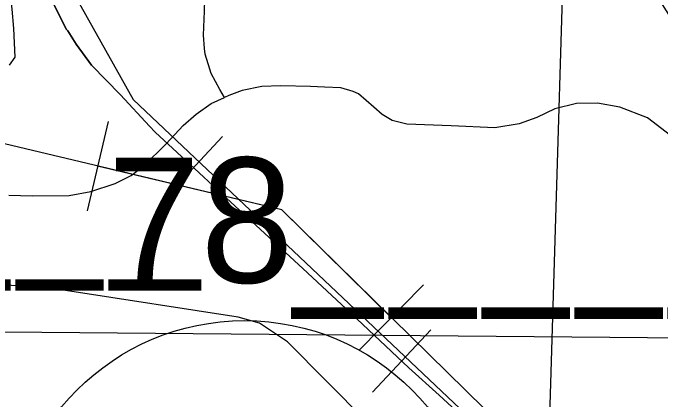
# Model space of a CAD drawing. Extents: x -132.8 to -73.3, y -60 to -26.
# Drawn here: x -122.421 to -121.851, y -52.042 to -51.702 of the extents above; entities that cross this region are included whole.
import ezdxf

# ---------------------------------------------------------------- set-up
doc = ezdxf.new("R2010")
doc.units = 0
for name, color, linetype in [('tdCoCityStreetMajor', 7, 'Continuous'), ('tdCoCityStreetMinor', 7, 'Continuous'), ('tdCoHydroRiver', 7, 'Continuous'), ('tdCoPipe', 7, 'Continuous'), ('tdCoRRCL', 7, 'Continuous'), ('tdCoSectLine', 7, 'Continuous'), ('tdCoShieldStRte', 7, 'Continuous'), ('tdCoStrucPriMaintName', 7, 'Continuous'), ('tdStHwyPriRefPost1', 7, 'Continuous')]:
    doc.layers.add(name, color=color, linetype=linetype)

msp = doc.modelspace()

# ---------------------------------------------------------------- linework, layer by layer
at = {"layer": 'tdCoCityStreetMajor'}
msp.add_lwpolyline([(-122.42345, -51.74805), (-122.41873, -51.74107), (-122.41971, -51.71592), (-122.42119, -51.6989), (-122.42341, -51.68115), (-122.42982, -51.64415), (-122.43268, -51.62826), (-122.43377, -51.62221), (-122.43796, -51.60174), (-122.44068, -51.5756), (-122.44106, -51.56658), (-122.44126, -51.56203), (-122.44139, -51.55884), (-122.44216, -51.54107), (-122.44077, -51.47982), (-122.43965, -51.43053), (-122.43955, -51.42617), (-122.43887, -51.39611), (-122.43879, -51.39275)], dxfattribs=at)
at = {"layer": 'tdCoCityStreetMinor'}
for points in [[(-122.23457, -51.7766), (-122.23851, -51.7694), (-122.24623, -51.75533), (-122.24742, -51.75163), (-122.25165, -51.73856), (-122.25202, -51.73353), (-122.25289, -51.72179), (-122.25223, -51.70056), (-122.24822, -51.56804)], [(-121.83453, -51.81583), (-121.86238, -51.79452), (-121.88675, -51.78496), (-121.90633, -51.78148), (-121.92504, -51.78193), (-121.94396, -51.78639), (-121.95976, -51.79401), (-121.97547, -51.79963), (-121.99666, -51.80317), (-122.03513, -51.80145), (-122.0741, -51.79997), (-122.08692, -51.79676), (-122.0958, -51.79158), (-122.1032, -51.78517), (-122.11676, -51.77333), (-122.12145, -51.77136), (-122.1323, -51.76815), (-122.1466, -51.76741), (-122.1589, -51.76702), (-122.18507, -51.76618), (-122.20159, -51.76692), (-122.21885, -51.77037), (-122.23069, -51.77481), (-122.23457, -51.7766)], [(-122.42432, -51.86234), (-122.40356, -51.8631), (-122.37126, -51.8626), (-122.35202, -51.85915), (-122.33057, -51.85225), (-122.31651, -51.84509), (-122.30541, -51.83671), (-122.28569, -51.81723), (-122.27089, -51.8012), (-122.2593, -51.79109), (-122.24623, -51.78196), (-122.23457, -51.7766)]]:
    msp.add_lwpolyline(points, dxfattribs=at)
at = {"layer": 'tdCoHydroRiver'}
for points in [[(-122.40057, -51.94281), (-122.51535, -51.9382), (-122.62223, -51.92111), (-122.66422, -51.89789)], [(-122.37049, -51.94688), (-122.39552, -51.94301), (-122.40057, -51.94281)], [(-121.8466, -52.2513), (-121.90263, -52.22138), (-121.99881, -52.15883), (-122.10983, -52.06117), (-122.17899, -51.99145), (-122.2038, -51.975), (-122.22261, -51.96976), (-122.37049, -51.94688)]]:
    msp.add_lwpolyline(points, dxfattribs=at)
at = {"layer": 'tdCoPipe'}
for p, q in [((-122.33674, -51.79767), (-122.3554, -51.87616)), ((-122.05963, -51.94116), (-122.11603, -51.99864))]:
    msp.add_line(p, q, dxfattribs=at)
for points in [[(-120.61806, -56.76184), (-120.51445, -55.55397), (-120.47938, -54.46793), (-120.46129, -53.94778), (-120.48621, -53.68107), (-120.63143, -53.41199), (-120.92646, -53.11014), (-121.6016, -52.44716), (-122.18422, -51.8754), (-122.8311, -51.72155), (-122.92518, -51.60843), (-123.07575, -51.61539), (-123.31203, -51.59481), (-123.55845, -51.16678), (-124.03386, -51.16929), (-124.73918, -50.72024), (-125.02763, -50.49401), (-125.29, -50.16499), (-125.83101, -49.41527)], [(-122.08788, -51.96995), (-122.18422, -51.8754), (-122.34607, -51.83691)]]:
    msp.add_lwpolyline(points, dxfattribs=at)
at = {"layer": 'tdCoRRCL'}
for p, q in [((-122.23628, -51.81073), (-122.28726, -51.86574)), ((-122.05295, -51.98098), (-122.10421, -52.03572))]:
    msp.add_line(p, q, dxfattribs=at)
for points in [[(-122.38964, -50.79211), (-122.39331, -51.16089), (-122.39601, -51.32491), (-122.39906, -51.5993), (-122.37803, -51.6646), (-122.36748, -51.68381), (-122.3147, -51.77828), (-121.68003, -52.37867), (-121.47894, -52.59694), (-121.30862, -52.78442), (-121.04309, -53.07379), (-120.98184, -53.1464), (-120.58277, -53.58127), (-120.53957, -53.68022), (-120.51496, -53.82602), (-120.57299, -55.08517), (-120.57299, -55.08517)], [(-122.38442, -51.69525), (-122.37332, -51.71664), (-122.37243, -51.718), (-122.36485, -51.72955), (-122.35133, -51.74811), (-122.32611, -51.77414), (-122.30036, -51.80175), (-122.29545, -51.80702), (-122.25691, -51.84273), (-122.2327, -51.86513), (-122.16572, -51.92707), (-122.12315, -51.96661), (-122.07231, -52.01422), (-122.04577, -52.03839), (-122.01602, -52.06547), (-121.99867, -52.08181), (-121.95731, -52.12196), (-121.9099, -52.16634), (-121.85744, -52.21577), (-121.79389, -52.28074)], [(-121.79389, -52.28074), (-121.85744, -52.21577), (-121.9099, -52.16634), (-121.95731, -52.12196), (-121.99867, -52.08181), (-122.01602, -52.06547), (-122.04577, -52.03839), (-122.07231, -52.01422), (-122.12315, -51.96661), (-122.16572, -51.92707), (-122.2327, -51.86513), (-122.25691, -51.84273), (-122.29545, -51.80702), (-122.30036, -51.80175), (-122.32611, -51.77414), (-122.35133, -51.74811), (-122.36485, -51.72955), (-122.37243, -51.718), (-122.37332, -51.71664), (-122.38442, -51.69525)]]:
    msp.add_lwpolyline(points, dxfattribs=at)
at = {"layer": 'tdCoSectLine'}
msp.add_lwpolyline([(-121.92507, -51.27279), (-121.95502, -52.2695)], dxfattribs=at)
at = {"layer": 'tdCoShieldStRte'}
msp.add_circle((-122.21688, -52.18121), 0.20845, dxfattribs=at)
at = {"layer": 'tdCoStrucPriMaintName'}
msp.add_lwpolyline([(-121.63981, -51.51664), (-121.85681, -51.68239), (-122.07209, -51.42712), (-123.62053, -51.42231), (-123.62835, -51.68556), (-125.06979, -51.68814), (-125.09271, -51.95926), (-121.66242, -51.98948), (-121.85681, -51.68239)], dxfattribs=at)
msp.add_lwpolyline([(-121.63981, -51.51664), (-121.85681, -51.68239), (-122.07209, -51.42712), (-123.62053, -51.42231), (-123.62835, -51.68556), (-125.06979, -51.68814), (-125.09271, -51.95926), (-121.66242, -51.98948), (-121.85681, -51.68239)], dxfattribs=at)
msp.add_lwpolyline([(-121.63981, -51.51664), (-121.85681, -51.68239), (-122.07209, -51.42712), (-123.62053, -51.42231), (-123.62835, -51.68556), (-125.06979, -51.68814), (-125.09271, -51.95926), (-121.66242, -51.98948), (-121.85681, -51.68239)], dxfattribs=at)

# ---------------------------------------------------------------- texts
for p in [(-122.99291, -51.91472), (-122.99291, -51.91472), (-122.99291, -51.91472), (-122.3374, -51.93943), (-122.3374, -51.93943), (-122.3374, -51.93943)]:
    msp.add_text('78_______', height=0.11, dxfattribs=at).set_placement(p)
at = {"layer": 'tdStHwyPriRefPost1'}
msp.add_text('‒‒53', height=0.1, rotation=45, dxfattribs=at).set_placement((-121.9106, -52.29175))

doc.saveas('drawing.dxf')
